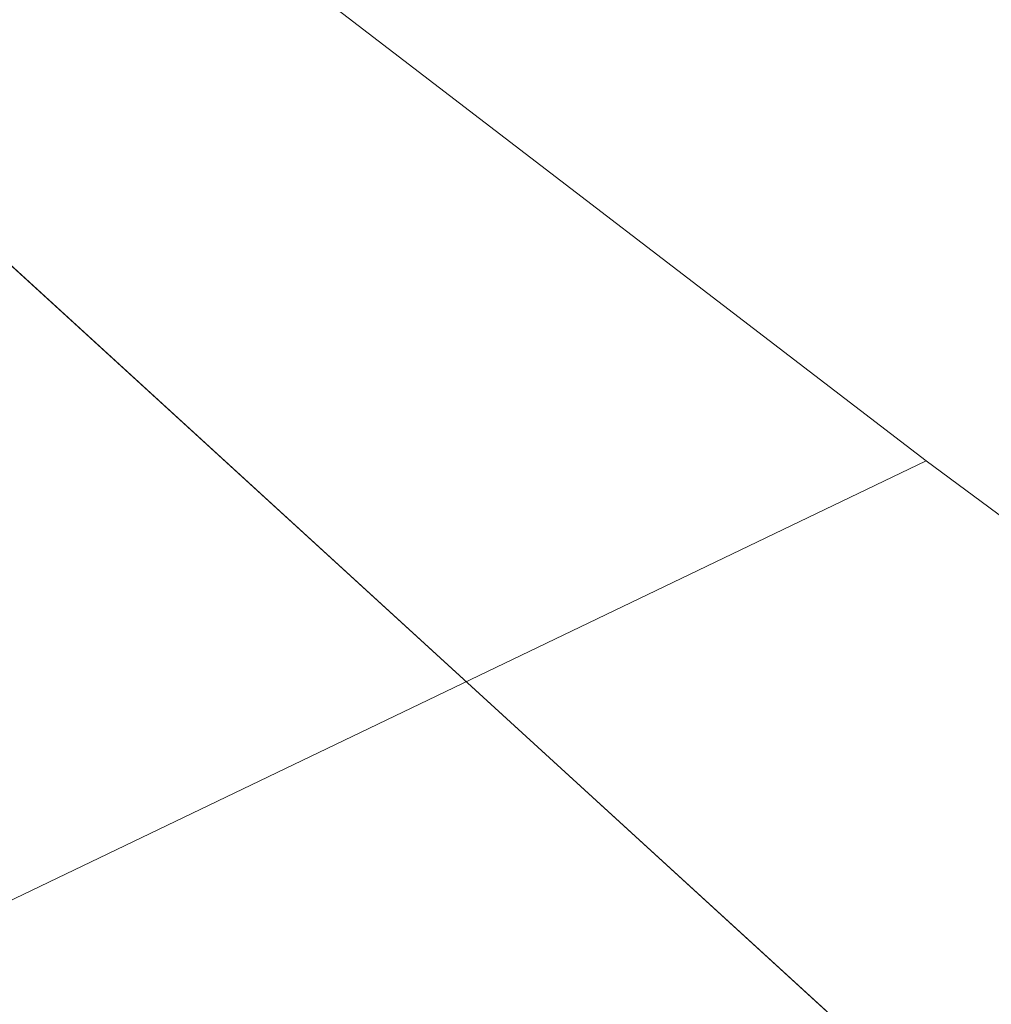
# Model space of a CAD drawing. Header units: millimetres. Extents: x 162876 to 168130, y 402614 to 405602.
# Tile 940 of 1056: x 165524.648 to 165525.505, y 403924.982 to 403925.85. Entities that reach past the tile are written whole.
import ezdxf
from ezdxf import colors
from ezdxf.entities.mleader import LeaderData, LeaderLine
from ezdxf.math import Vec2, Vec3

# ---------------------------------------------------------------- set-up
doc = ezdxf.new("R2010")
doc.units = ezdxf.units.MM
for name, color, linetype, lineweight in [('X-CA190022.004-UO-BGT_Ondergrond$0$GE_317_WGDVoetpad_Vlak_GEM', 253, 'Continuous', 9), ('X-CA190022.004-UO-BGT_Ondergrond$0$GE_479_BTDGroenvoorziening_grasenkruida_GEM', 253, 'Continuous', 9), ('X-CA190022.004-UO-KAD_Percelen$0$B-WE-KG-GRENS_PERCEEL-GV', 150, 'Continuous', 9), ('X-CA190022.004-UO-OPB_Opbreek_v0.1$0$V-WE-VH-VERHARDING_TEGEL-A-200', 252, 'Continuous', 18), ('X-CA190022.004-UO-OPB_Opbreek_v0.1$0$X-XX-AL-T25- LEADER ASFALT', 7, 'Continuous', 25)]:
    doc.layers.add(name, color=color, linetype=linetype, lineweight=lineweight)
doc.styles.add('X-CA190022.004-UO-OPB_Opbreek_v0.1$0$NLCS-ISO-M200-T25', font='NLCS-ISO.ttf', dxfattribs={"height": 0.5})

msp = doc.modelspace()

# ---------------------------------------------------------------- hatches: boundary and pattern name
at = {"layer": 'X-CA190022.004-UO-OPB_Opbreek_v0.1$0$V-WE-VH-VERHARDING_TEGEL-A-200'}
h = msp.add_hatch(dxfattribs=at)
h.set_pattern_fill('AVH-TEGEL_300X300_HALFST-SO', color=256, scale=2, pattern_type=2)
h.set_pattern_definition([(0, (0, 0), (0.6, 0.3), [0.6, -0.6]), (90, (0, 0), (-0.6, 4e-17), [])])
edge = h.paths.add_edge_path()
edge.add_line((165468.51054, 403879.87953), (165470.31232, 403879.37847))
edge.add_line((165470.31232, 403879.37847), (165470.3534, 403879.57893))
edge.add_arc((165621.53471, 403843.81993), 155.35281, 166.2628531, 166.6923715, ccw=False)
edge.add_arc((165501.66923, 403873.13001), 31.95583, 144.719179, 166.276236, ccw=False)
edge.add_arc((165508.15829, 403869.43146), 39.39602, 137.846814, 145.779077, ccw=False)
edge.add_line((165478.95193, 403895.87072), (165480.04535, 403897.03017))
edge.add_line((165480.04535, 403897.03017), (165509.51568, 403928.28851))
edge.add_line((165509.51568, 403928.28851), (165514.01797, 403932.91087))
edge.add_arc((165515.30174, 403931.40494), 1.97886, 52.13781, 130.44674, ccw=False)
edge.add_line((165516.51629, 403932.96723), (165517.00655, 403932.53436))
edge.add_line((165517.00655, 403932.53436), (165524.0861, 403926.28353))
edge.add_line((165524.0861, 403926.28353), (165525.34615, 403927.72424))
edge.add_line((165525.34615, 403927.72424), (165518.02681, 403934.16222))
edge.add_arc((165515.30112, 403931.48056), 3.82371, 44.53348, 128.01372)
edge.add_line((165512.94629, 403934.49312), (165512.2257, 403933.76556))
edge.add_line((165512.2257, 403933.76556), (165509.75041, 403931.29127))
edge.add_line((165509.75041, 403931.29127), (165480.24323, 403899.96415))
edge.add_line((165480.24323, 403899.96415), (165478.00497, 403897.58893))
edge.add_arc((165523.17964, 403857.29249), 60.53556, 138.2665917, 144.3671748)
edge.add_arc((165502.04626, 403872.99973), 34.21119, 145.127978, 166.390148)
edge.add_arc((165598.90477, 403848.73096), 134.06299, 166.0501152, 166.5649618)

# ---------------------------------------------------------------- next in the draw order: leaders
at = {"layer": 'X-CA190022.004-UO-OPB_Opbreek_v0.1$0$X-XX-AL-T25- LEADER ASFALT'}
ml = msp.add_multileader_mtext('Standard', dxfattribs=at)
ml.set_content('\\A1;Wegvak 2.16; Fietspad Geerbosch\\PTotaal teervrij:\\PFrezen asfalt 25mm:  273.0m{\\H0.7x;\\S2^ ;\\H1.42857x; }', color=256, style='X-CA190022.004-UO-OPB_Opbreek_v0.1$0$NLCS-ISO-M200-T25')
ml.set_leader_properties(color=256, linetype='ByLayer', lineweight=-1)
ml.build(insert=Vec2(0, 0))
ml.multileader.update_dxf_attribs({"text_left_attachment_type": 5, "text_right_attachment_type": 5, "dogleg_length": 0.5, "arrow_head_size": 0.5})
ctx = ml.context
ctx.base_point, ctx.char_height, ctx.arrow_head_size, ctx.landing_gap_size, ctx.plane_origin, ctx.plane_x_axis, ctx.plane_y_axis = Vec3(165519.48273, 403953.67045), 0.5, 0.5, 0.18, Vec3(165445.82713, 403966.77398), Vec3(0.692899, 0.721035), Vec3(-0.721035, 0.692899)
ctx.left_attachment, ctx.right_attachment = 5, 5
notes = []
notes.append((ctx, [(0, (1, 1, 0), (165519.13628, 403953.30993), (0.692899, 0.721035), 0.5, [(1, [(165496.54628, 403920.17207), (165523.5587, 403949.43517)], 0, [])])]))
ctx.mtext.insert, ctx.mtext.text_direction, ctx.mtext.rotation, ctx.mtext.width, ctx.mtext.flow_direction = Vec3(165517.97311, 403955.37081), Vec3(0.692899, 0.721035), 0.805295, 10.2162077, 5
ctx.mtext.has_bg_fill, ctx.mtext.bg_color, ctx.mtext.bg_scale_factor, ctx.mtext.bg_transparency, ctx.mtext.use_window_bg_color = 1, -1027028792, 1.5, 0, 1
for ctx, leaders in notes:
    for number, flags, end, landing, length, lines in leaders:
        leader = LeaderData()
        leader.index, (leader.has_last_leader_line, leader.has_dogleg_vector, leader.attachment_direction) = number, flags
        leader.last_leader_point, leader.dogleg_vector, leader.dogleg_length = Vec3(end), Vec3(landing), length
        for number, points, colour, breaks in lines:
            line = LeaderLine()
            line.index, line.vertices, line.color, line.breaks = number, Vec3.list(points), colors.encode_raw_color(colour), breaks
            leader.lines.append(line)
        ctx.leaders.append(leader)

# ---------------------------------------------------------------- next in the draw order: linework, layer by layer
at = {"layer": 'X-CA190022.004-UO-BGT_Ondergrond$0$GE_317_WGDVoetpad_Vlak_GEM', "flags": 128}
msp.add_lwpolyline([(165593.25, 403862.39), (165585.868, 403869.224), (165581.306, 403873.448), (165577.918, 403876.584), (165570.2, 403883.73), (165568.138, 403884.786), (165563.066, 403889.654), (165563.057, 403889.627), (165562.14, 403890.72), (165556.34, 403895.77), (165555.39, 403896.84), (165551.88, 403900.16), (165552.18, 403900.43), (165551.5, 403901.16), (165548.089, 403904.363), (165528.934, 403922.348), (165528.923, 403922.359), (165528.461, 403922.14), (165522.04, 403928.011), (165516.478, 403932.921)], dxfattribs=at)
at = {"layer": 'X-CA190022.004-UO-BGT_Ondergrond$0$GE_479_BTDGroenvoorziening_grasenkruida_GEM', "flags": 128}
msp.add_lwpolyline([(165516.478, 403932.921), (165522.04, 403928.011), (165528.461, 403922.14), (165524.544, 403920.283)], dxfattribs=at)
at = {"layer": 'X-CA190022.004-UO-KAD_Percelen$0$B-WE-KG-GRENS_PERCEEL-GV', "flags": 128}
msp.add_lwpolyline([(165465.94, 403977.9), (165485.47, 403959.11), (165489.71, 403955.04), (165500.126, 403945.838), (165504.3, 403942.15), (165507.8, 403939), (165513.006, 403935.006), (165525.447, 403925.461), (165529.8, 403922.245), (165546.98, 403918.48), (165534.04, 403930.46), (165523.606, 403940.115), (165516.49, 403946.7), (165508.07, 403954.49), (165478.67, 403980.52)], dxfattribs=at)
for points in [[(165198.984, 403783.721), (165203.794, 403770.499), (165219.371, 403778.022), (165261.19, 403798.093), (165312.395, 403823.042), (165377.01, 403853.973), (165439.548, 403884.215), (165525.447, 403925.461), (165513.006, 403935.006), (165505.996, 403931.629), (165504.764, 403934.187), (165372.327, 403871.117), (165276.3, 403823), (165276.248, 403824.924), (165211.72, 403793.834), (165208.803, 403792.162), (165203.98, 403789.794), (165205.414, 403786.827)], [(165206.02, 403764.38), (165414.648, 403867.011), (165488.008, 403902.301), (165500.095, 403908.046), (165516.162, 403915.666), (165529.8, 403922.245), (165525.447, 403925.461), (165439.548, 403884.215), (165377.01, 403853.973), (165312.395, 403823.042), (165261.19, 403798.093), (165219.371, 403778.022), (165203.794, 403770.499)]]:
    msp.add_lwpolyline(points, close=True, dxfattribs=at)

doc.saveas('drawing.dxf')
